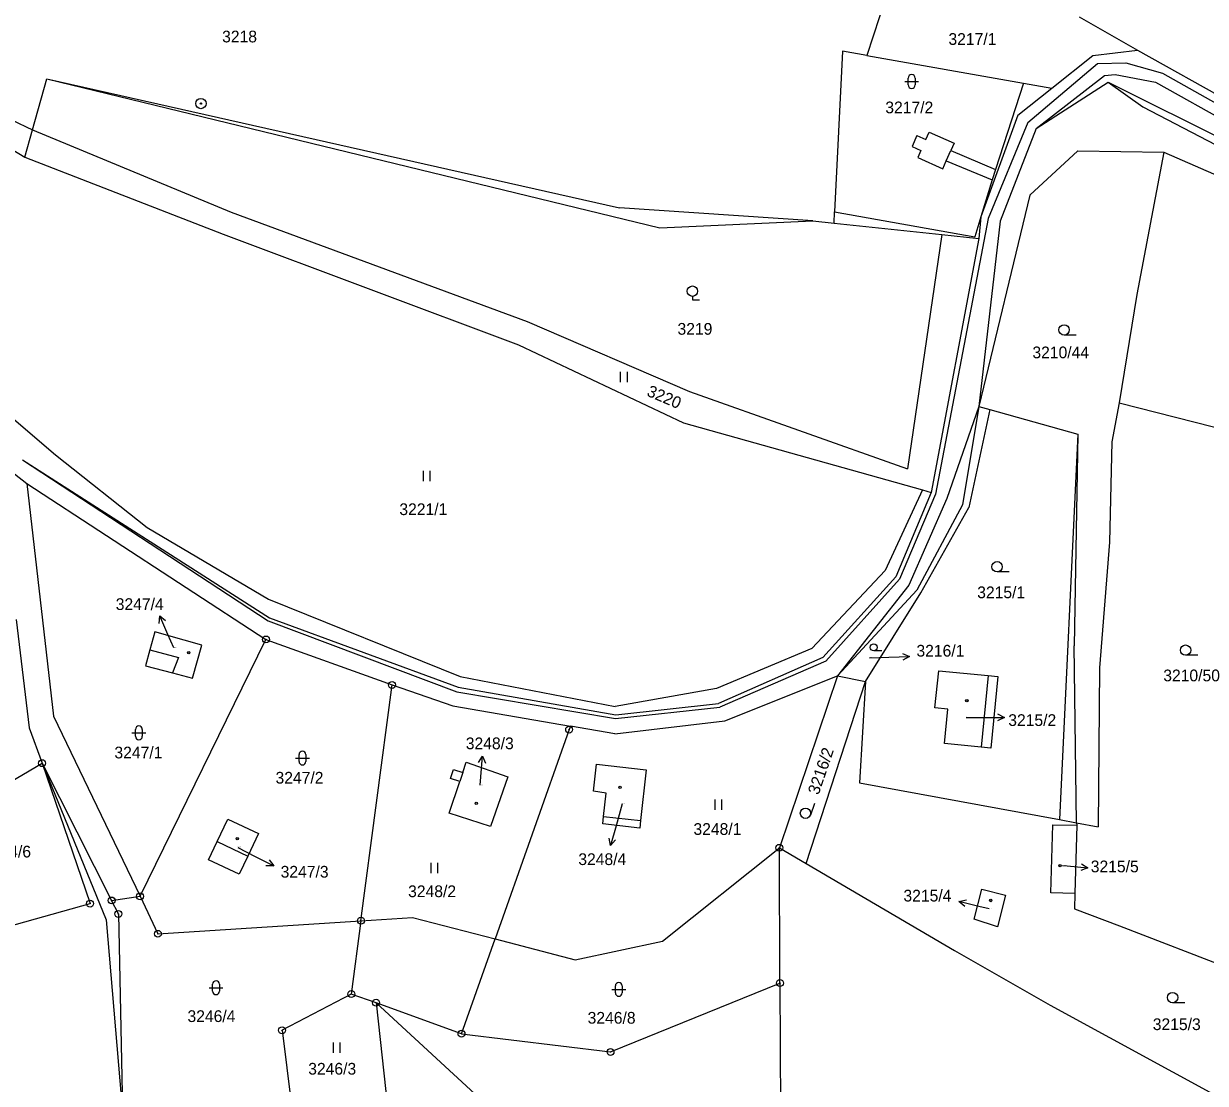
# Model space of a CAD drawing. Extents: x -593183 to -588034, y -1130415 to -1124994.
# Drawn here: x -592501.6 to -592330.3, y -1127991.1 to -1127837.6 of the extents above; entities that cross this region are included whole.
import ezdxf

# ---------------------------------------------------------------- set-up
doc = ezdxf.new("R2010")
doc.units = 0
for name, color, linetype in [('Vrstva 1', 7, 'Continuous'), ('Vrstva 16', 7, 'Continuous'), ('Vrstva 18', 7, 'Continuous'), ('Vrstva 19', 7, 'Continuous'), ('Vrstva 24', 7, 'Continuous'), ('Vrstva 25', 7, 'Continuous'), ('Vrstva 4', 7, 'Continuous')]:
    doc.layers.add(name, color=color, linetype=linetype)

msp = doc.modelspace()

# ---------------------------------------------------------------- linework, layer by layer
at = {"layer": 'Vrstva 1'}
for p, q in [((-592374.16, -1127826.25), (-592379.36, -1127842.19)), ((-592348.57, -1127836.62), (-592340.15, -1127841.43)), ((-592531.01, -1127839.01), (-592501.41, -1127856.93)), ((-592382.88, -1127841.57), (-592384.04, -1127864.87)), ((-592379.36, -1127842.19), (-592382.88, -1127841.57)), ((-592379.36, -1127842.19), (-592356.65, -1127846.23)), ((-592352.57, -1127846.95), (-592346.6, -1127842.21)), ((-592346.6, -1127842.21), (-592340.15, -1127841.43)), ((-592340.15, -1127841.43), (-592309.01, -1127858.86)), ((-592500.3, -1127852.98), (-592498.23, -1127845.57)), ((-592498.23, -1127845.57), (-592415.2, -1127864.27)), ((-592356.65, -1127846.23), (-592352.57, -1127846.95)), ((-592354.81, -1127852.8), (-592344.39, -1127846.05)), ((-592344.39, -1127846.05), (-592299.69, -1127868.38)), ((-592357.48, -1127850.85), (-592352.57, -1127846.95)), ((-592357.48, -1127850.85), (-592362.84, -1127865.57)), ((-592501.41, -1127856.93), (-592500.3, -1127852.98)), ((-592500.3, -1127852.98), (-592471.5, -1127864.9)), ((-592354.81, -1127852.8), (-592360.03, -1127866.2)), ((-592355.74, -1127862.44), (-592348.78, -1127856.04)), ((-592348.78, -1127856.04), (-592336.34, -1127856.19)), ((-592336.34, -1127856.19), (-592340.25, -1127876.82)), ((-592336.34, -1127856.19), (-592309.98, -1127867.78)), ((-592501.41, -1127856.93), (-592472.69, -1127868.08)), ((-592355.74, -1127862.44), (-592363.11, -1127893.06)), ((-592471.5, -1127864.9), (-592428.59, -1127880.73)), ((-592387.19, -1127866.17), (-592415.2, -1127864.27)), ((-592384.12, -1127866.5), (-592384.04, -1127864.87)), ((-592387.19, -1127866.17), (-592384.12, -1127866.5)), ((-592384.12, -1127866.5), (-592368.5, -1127868.16)), ((-592362.84, -1127865.57), (-592363.15, -1127868.73)), ((-592360.03, -1127866.2), (-592363.11, -1127893.06)), ((-592472.69, -1127868.08), (-592429.87, -1127884.14)), ((-592368.5, -1127868.16), (-592373.47, -1127902.11)), ((-592368.5, -1127868.16), (-592363.15, -1127868.73)), ((-592363.15, -1127868.73), (-592370.02, -1127905.5)), ((-592340.25, -1127876.82), (-592342.78, -1127892.52)), ((-592428.59, -1127880.73), (-592405.08, -1127890.88)), ((-592429.87, -1127884.14), (-592405.96, -1127895.4)), ((-592405.08, -1127890.88), (-592373.47, -1127902.11)), ((-592516.97, -1127891.93), (-592501.14, -1127904.21)), ((-592342.78, -1127892.52), (-592343.85, -1127898.17)), ((-592342.78, -1127892.52), (-592314.29, -1127899.78)), ((-592363.11, -1127893.06), (-592365.5, -1127907.3)), ((-592361.55, -1127893.5), (-592364.56, -1127907.68)), ((-592363.11, -1127893.06), (-592361.55, -1127893.5)), ((-592361.55, -1127893.5), (-592348.8, -1127897.07)), ((-592405.96, -1127895.4), (-592371.31, -1127905.14)), ((-592348.8, -1127897.07), (-592349.29, -1127927.72)), ((-592343.85, -1127898.17), (-592344.18, -1127912.71)), ((-592501.77, -1127900.77), (-592465.93, -1127923.67)), ((-592501.14, -1127904.21), (-592497.27, -1127937.94)), ((-592501.14, -1127904.21), (-592466.46, -1127926.81)), ((-592370.02, -1127905.5), (-592375.15, -1127917.75)), ((-592371.31, -1127905.14), (-592370.02, -1127905.5)), ((-592365.5, -1127907.3), (-592372.12, -1127919.68)), ((-592371.53, -1127920.06), (-592364.56, -1127907.68)), ((-592344.18, -1127912.71), (-592345.62, -1127930.94)), ((-592375.15, -1127917.75), (-592385.75, -1127929.41)), ((-592372.12, -1127919.68), (-592383.63, -1127932.08)), ((-592379.54, -1127932.92), (-592371.53, -1127920.06)), ((-592502.69, -1127923.91), (-592500.79, -1127939.63)), ((-592465.93, -1127923.67), (-592438.59, -1127933.73)), ((-592484.72, -1127964.02), (-592466.46, -1127926.81)), ((-592482.58, -1127925.69), (-592483.29, -1127928.3)), ((-592478.31, -1127926.9), (-592482.58, -1127925.69)), ((-592475.75, -1127927.62), (-592478.31, -1127926.9)), ((-592466.46, -1127926.81), (-592448.18, -1127933.39)), ((-592483.29, -1127928.3), (-592483.92, -1127930.61)), ((-592477.11, -1127932.43), (-592475.75, -1127927.62)), ((-592349, -1127953.36), (-592349.29, -1127927.72)), ((-592385.75, -1127929.41), (-592400.87, -1127936.07)), ((-592483.92, -1127930.61), (-592479.99, -1127931.66)), ((-592479.99, -1127931.66), (-592477.11, -1127932.43)), ((-592369.49, -1127936.69), (-592368.95, -1127931.34)), ((-592368.95, -1127931.34), (-592361.8, -1127932.05)), ((-592361.8, -1127932.05), (-592360.4, -1127932.19)), ((-592345.62, -1127930.94), (-592345.85, -1127953.94)), ((-592452.7, -1127967.55), (-592448.18, -1127933.39)), ((-592448.18, -1127933.39), (-592439.36, -1127936.43)), ((-592438.59, -1127933.73), (-592415.76, -1127937.75)), ((-592399.95, -1127938.59), (-592383.63, -1127932.08)), ((-592383.63, -1127932.08), (-592392.05, -1127956.99)), ((-592388.17, -1127959.27), (-592379.54, -1127932.92)), ((-592383.63, -1127932.08), (-592379.54, -1127932.92)), ((-592379.54, -1127932.92), (-592380.42, -1127947.56)), ((-592360.4, -1127932.19), (-592361.41, -1127942.56)), ((-592439.36, -1127936.43), (-592422.34, -1127939.36)), ((-592415.76, -1127937.75), (-592400.87, -1127936.07)), ((-592367.61, -1127936.89), (-592369.49, -1127936.69)), ((-592368.11, -1127941.89), (-592367.61, -1127936.89)), ((-592497.27, -1127937.94), (-592484.72, -1127964.02)), ((-592415.88, -1127940.48), (-592399.95, -1127938.59)), ((-592500.79, -1127939.63), (-592498.92, -1127944.73)), ((-592422.52, -1127939.86), (-592433.26, -1127970.18)), ((-592422.34, -1127939.36), (-592422.52, -1127939.86)), ((-592415.88, -1127940.48), (-592422.34, -1127939.36)), ((-592362.81, -1127942.42), (-592368.11, -1127941.89)), ((-592361.41, -1127942.56), (-592362.81, -1127942.42)), ((-592519.1, -1127956.63), (-592498.92, -1127944.73)), ((-592498.92, -1127944.73), (-592491.96, -1127965.07)), ((-592498.92, -1127944.73), (-592488.84, -1127964.62)), ((-592439.71, -1127946.96), (-592439.26, -1127945.63)), ((-592439.26, -1127945.63), (-592437.94, -1127946.08)), ((-592437.94, -1127946.08), (-592437.44, -1127944.6)), ((-592437.44, -1127944.6), (-592431.39, -1127946.73)), ((-592418.99, -1127948.79), (-592418.55, -1127944.89)), ((-592418.55, -1127944.89), (-592411.36, -1127945.71)), ((-592411.36, -1127945.71), (-592412.16, -1127953.03)), ((-592439.92, -1127951.98), (-592438.38, -1127947.4)), ((-592438.38, -1127947.4), (-592439.71, -1127946.96)), ((-592431.39, -1127946.73), (-592433.9, -1127953.88)), ((-592417.16, -1127949.08), (-592418.99, -1127948.79)), ((-592417.53, -1127952.44), (-592417.16, -1127949.08)), ((-592380.42, -1127947.56), (-592351.42, -1127952.91)), ((-592433.9, -1127953.88), (-592439.92, -1127951.98)), ((-592417.65, -1127953.54), (-592417.53, -1127952.44)), ((-592473.53, -1127956.09), (-592471.99, -1127952.83)), ((-592471.99, -1127952.83), (-592467.57, -1127954.92)), ((-592412.28, -1127954.13), (-592417.65, -1127953.54)), ((-592412.16, -1127953.03), (-592412.28, -1127954.13)), ((-592352.68, -1127963.52), (-592352.43, -1127953.64)), ((-592352.43, -1127953.64), (-592348.93, -1127953.73)), ((-592351.42, -1127952.91), (-592349, -1127953.36)), ((-592348.93, -1127953.73), (-592349.22, -1127963.62)), ((-592349, -1127953.36), (-592348.93, -1127953.73)), ((-592349, -1127953.36), (-592345.85, -1127953.94)), ((-592467.57, -1127954.92), (-592469.11, -1127958.18)), ((-592474.77, -1127958.71), (-592473.53, -1127956.09)), ((-592408.98, -1127970.54), (-592392.05, -1127956.99)), ((-592392.05, -1127956.99), (-592388.17, -1127959.27)), ((-592391.96, -1127976.59), (-592392.05, -1127956.99)), ((-592470.35, -1127960.8), (-592474.77, -1127958.71)), ((-592469.11, -1127958.18), (-592470.35, -1127960.8)), ((-592388.17, -1127959.27), (-592366.65, -1127971.89)), ((-592488.84, -1127964.62), (-592484.72, -1127964.02)), ((-592484.72, -1127964.02), (-592482.13, -1127969.45)), ((-592363.79, -1127967.35), (-592362.69, -1127962.98)), ((-592362.69, -1127962.98), (-592359.29, -1127963.84)), ((-592359.29, -1127963.84), (-592360.44, -1127968.44)), ((-592349.22, -1127963.62), (-592352.68, -1127963.52)), ((-592349.22, -1127963.62), (-592349.28, -1127965.83)), ((-592529.53, -1127975.52), (-592491.96, -1127965.07)), ((-592487.85, -1127966.57), (-592488.84, -1127964.62)), ((-592349.28, -1127965.83), (-592342.73, -1127968.29)), ((-592487.85, -1127966.57), (-592487.23, -1127997.07)), ((-592482.13, -1127969.45), (-592452.7, -1127967.55)), ((-592452.7, -1127967.55), (-592454.1, -1127978.18)), ((-592360.44, -1127968.44), (-592363.79, -1127967.35)), ((-592342.73, -1127968.29), (-592324.47, -1127975.33)), ((-592438.12, -1127983.92), (-592433.26, -1127970.18)), ((-592433.26, -1127970.18), (-592421.64, -1127973.2)), ((-592421.64, -1127973.2), (-592408.98, -1127970.54)), ((-592366.65, -1127971.89), (-592352.77, -1127979.81)), ((-592416.52, -1127986.56), (-592391.96, -1127976.59)), ((-592391.96, -1127976.59), (-592391.86, -1127998.06)), ((-592454.1, -1127978.18), (-592464.13, -1127983.42)), ((-592450.51, -1127979.43), (-592454.1, -1127978.18)), ((-592438.12, -1127983.92), (-592450.51, -1127979.43)), ((-592450.51, -1127979.43), (-592447.19, -1128009.56)), ((-592450.51, -1127979.43), (-592424.79, -1128003.14)), ((-592352.77, -1127979.81), (-592324.25, -1127995.36)), ((-592464.13, -1127983.42), (-592462.78, -1127994.34)), ((-592438.12, -1127983.92), (-592416.52, -1127986.56))]:
    msp.add_line(p, q, dxfattribs=at)
at = {"layer": 'Vrstva 16'}
for p, q in [((-592479.84, -1127928.02), (-592480.67, -1127926.11)), ((-592378.96, -1127929.47), (-592376.18, -1127929.38)), ((-592364.98, -1127938.09), (-592362.41, -1127938.09)), ((-592435.43, -1127947.93), (-592435.32, -1127946.69)), ((-592414.83, -1127950.63), (-592415.72, -1127953.79)), ((-592470.56, -1127956.93), (-592468.01, -1127958.24)), ((-592351, -1127959.56), (-592350.31, -1127959.62)), ((-592361.62, -1127965.85), (-592363.12, -1127965.48))]:
    msp.add_line(p, q, dxfattribs=at)
at = {"layer": 'Vrstva 24'}
for centre, radius in [((-592475.89, -1127849.17), 0.75), ((-592475.89, -1127849.17), 0.0903), ((-592466.46, -1127926.81), 0.5), ((-592466.46, -1127926.81), 0.0327), ((-592448.18, -1127933.39), 0.5), ((-592448.18, -1127933.39), 0.0327), ((-592422.52, -1127939.86), 0.5), ((-592422.52, -1127939.86), 0.0327), ((-592498.92, -1127944.73), 0.5), ((-592498.92, -1127944.73), 0.0327), ((-592392.05, -1127956.99), 0.5), ((-592392.05, -1127956.99), 0.0327), ((-592491.96, -1127965.07), 0.5), ((-592488.84, -1127964.62), 0.5), ((-592488.84, -1127964.62), 0.0327), ((-592484.72, -1127964.02), 0.5), ((-592484.72, -1127964.02), 0.0327), ((-592491.96, -1127965.07), 0.0327), ((-592487.85, -1127966.57), 0.5), ((-592487.85, -1127966.57), 0.0327), ((-592452.7, -1127967.55), 0.5), ((-592452.7, -1127967.55), 0.0327), ((-592482.13, -1127969.45), 0.5), ((-592482.13, -1127969.45), 0.0327), ((-592391.96, -1127976.59), 0.5), ((-592391.96, -1127976.59), 0.0327), ((-592454.1, -1127978.18), 0.5), ((-592454.1, -1127978.18), 0.0327), ((-592450.51, -1127979.43), 0.5), ((-592450.51, -1127979.43), 0.0327), ((-592464.13, -1127983.42), 0.5), ((-592464.13, -1127983.42), 0.0327), ((-592438.12, -1127983.92), 0.5), ((-592438.12, -1127983.92), 0.0327), ((-592416.52, -1127986.56), 0.5), ((-592416.52, -1127986.56), 0.0327)]:
    msp.add_circle(centre, radius, dxfattribs=at)
at = {"layer": 'Vrstva 25'}
for p, q in [((-592373.87, -1127845.97), (-592371.87, -1127845.97)), ((-592373.37, -1127846.47), (-592373.37, -1127845.47)), ((-592372.37, -1127845.47), (-592372.37, -1127846.47)), ((-592404.65, -1127877.1), (-592404.65, -1127877.6)), ((-592404.65, -1127877.6), (-592403.63, -1127877.6)), ((-592349.03, -1127882.71), (-592350.78, -1127882.71)), ((-592415.1, -1127888.05), (-592415.1, -1127889.55)), ((-592414.08, -1127889.55), (-592414.08, -1127888.05)), ((-592443.68, -1127902.36), (-592443.68, -1127903.86)), ((-592442.66, -1127903.86), (-592442.66, -1127902.36)), ((-592358.74, -1127917.02), (-592360.49, -1127917.02)), ((-592480.67, -1127926.11), (-592481.87, -1127923.36)), ((-592377.19, -1127928.45), (-592378.36, -1127928.45)), ((-592376.18, -1127929.38), (-592373.18, -1127929.29)), ((-592331.41, -1127929.1), (-592333.16, -1127929.1)), ((-592362.41, -1127938.09), (-592359.41, -1127938.09)), ((-592485.89, -1127940.34), (-592483.89, -1127940.34)), ((-592485.39, -1127940.84), (-592485.39, -1127939.84)), ((-592484.39, -1127939.84), (-592484.39, -1127940.84)), ((-592462.17, -1127943.99), (-592460.17, -1127943.99)), ((-592461.67, -1127944.49), (-592461.67, -1127943.49)), ((-592460.67, -1127943.49), (-592460.67, -1127944.49)), ((-592435.32, -1127946.69), (-592435.07, -1127943.7)), ((-592401.42, -1127949.97), (-592401.42, -1127951.47)), ((-592400.4, -1127951.47), (-592400.4, -1127949.97)), ((-592386.96, -1127950.59), (-592387.55, -1127952.24)), ((-592415.72, -1127953.79), (-592416.53, -1127956.68)), ((-592468.01, -1127958.24), (-592465.34, -1127959.61)), ((-592442.57, -1127959.15), (-592442.57, -1127960.65)), ((-592441.55, -1127960.65), (-592441.55, -1127959.15)), ((-592350.31, -1127959.62), (-592347.32, -1127959.88)), ((-592363.12, -1127965.48), (-592366.03, -1127964.77)), ((-592474.7, -1127977.26), (-592472.7, -1127977.26)), ((-592474.2, -1127977.76), (-592474.2, -1127976.76)), ((-592473.2, -1127976.76), (-592473.2, -1127977.76)), ((-592416.32, -1127977.5), (-592414.32, -1127977.5)), ((-592415.82, -1127978), (-592415.82, -1127977)), ((-592414.82, -1127977), (-592414.82, -1127978)), ((-592333.29, -1127979.44), (-592335.04, -1127979.44)), ((-592456.73, -1127985.18), (-592456.73, -1127986.68)), ((-592455.71, -1127986.68), (-592455.71, -1127985.18))]:
    msp.add_line(p, q, dxfattribs=at)
for points in [[(-592481.93, -1127924.48), (-592481.87, -1127923.36), (-592481.01, -1127924.08)], [(-592374.2, -1127928.82), (-592373.18, -1127929.29), (-592374.17, -1127929.82)], [(-592360.41, -1127937.59), (-592359.41, -1127938.09), (-592360.41, -1127938.59)], [(-592435.65, -1127944.65), (-592435.07, -1127943.7), (-592434.65, -1127944.74)], [(-592415.78, -1127955.85), (-592416.53, -1127956.68), (-592416.74, -1127955.58)], [(-592466, -1127958.71), (-592465.34, -1127959.61), (-592466.46, -1127959.6)], [(-592348.27, -1127959.3), (-592347.32, -1127959.88), (-592348.36, -1127960.29)], [(-592365.18, -1127965.49), (-592366.03, -1127964.77), (-592364.94, -1127964.52)]]:
    msp.add_lwpolyline(points, dxfattribs=at)
for centre, radius in [((-592404.65, -1127876.35), 0.75), ((-592350.78, -1127881.96), 0.75), ((-592360.49, -1127916.27), 0.75), ((-592477.66, -1127928.71), 0.175), ((-592477.66, -1127928.71), 0.15), ((-592378.36, -1127927.95), 0.503), ((-592333.16, -1127928.35), 0.75), ((-592364.87, -1127935.66), 0.175), ((-592364.87, -1127935.66), 0.15), ((-592415.14, -1127948.23), 0.175), ((-592415.14, -1127948.23), 0.15), ((-592435.98, -1127950.55), 0.175), ((-592435.98, -1127950.55), 0.15), ((-592388.26, -1127951.99), 0.75), ((-592470.63, -1127955.68), 0.175), ((-592470.63, -1127955.68), 0.15), ((-592351.35, -1127959.56), 0.175), ((-592351.35, -1127959.56), 0.15), ((-592361.4, -1127964.62), 0.175), ((-592361.4, -1127964.62), 0.15), ((-592335.04, -1127978.69), 0.75)]:
    msp.add_circle(centre, radius, dxfattribs=at)
for centre, start, end in [((-592372.87, -1127845.47), 90, 180), ((-592372.87, -1127845.47), 0, 90), ((-592372.87, -1127846.47), 180, 270), ((-592372.87, -1127846.47), 270, 0), ((-592484.89, -1127939.84), 90, 180), ((-592484.89, -1127939.84), 0, 90), ((-592484.89, -1127940.84), 180, 270), ((-592484.89, -1127940.84), 270, 0), ((-592461.17, -1127943.49), 90, 180), ((-592461.17, -1127943.49), 0, 90), ((-592461.17, -1127944.49), 180, 270), ((-592461.17, -1127944.49), 270, 0), ((-592473.7, -1127976.76), 90, 180), ((-592473.7, -1127976.76), 0, 90), ((-592415.32, -1127977), 90, 180), ((-592415.32, -1127977), 0, 90), ((-592473.7, -1127977.76), 180, 270), ((-592473.7, -1127977.76), 270, 0), ((-592415.32, -1127978), 180, 270), ((-592415.32, -1127978), 270, 0)]:
    msp.add_arc(centre, 0.5, start, end, dxfattribs=at)
at = {"layer": 'Vrstva 4'}
for p, q in [((-592531.34, -1127838.36), (-592500.3, -1127852.98)), ((-592356.03, -1127851.91), (-592345.94, -1127843.36)), ((-592345.94, -1127843.36), (-592341.82, -1127843.25)), ((-592341.82, -1127843.25), (-592336.51, -1127844.77)), ((-592498.23, -1127845.57), (-592409.39, -1127867.16)), ((-592356.65, -1127846.23), (-592360.7, -1127858.73)), ((-592354.81, -1127852.8), (-592344.94, -1127845.1)), ((-592344.94, -1127845.1), (-592343.38, -1127844.95)), ((-592344.39, -1127846.05), (-592339.36, -1127849.65)), ((-592343.38, -1127844.95), (-592337.54, -1127846.06)), ((-592337.54, -1127846.06), (-592299.23, -1127867.47)), ((-592336.51, -1127844.77), (-592298.57, -1127866.18)), ((-592339.36, -1127849.65), (-592300.46, -1127869.9)), ((-592356.03, -1127851.91), (-592361.78, -1127865.81)), ((-592372.1, -1127853.79), (-592372.82, -1127855.4)), ((-592372.1, -1127853.79), (-592370.81, -1127854.36)), ((-592370.81, -1127854.36), (-592370.35, -1127853.33)), ((-592370.35, -1127853.33), (-592366.73, -1127854.89)), ((-592366.73, -1127854.89), (-592367.2, -1127855.98)), ((-592372.82, -1127855.4), (-592371.52, -1127855.98)), ((-592371.52, -1127855.98), (-592371.98, -1127856.99)), ((-592367.85, -1127857.49), (-592367.2, -1127855.98)), ((-592367.2, -1127855.98), (-592360.7, -1127858.73)), ((-592371.98, -1127856.99), (-592368.33, -1127858.61)), ((-592368.33, -1127858.61), (-592367.85, -1127857.49)), ((-592367.85, -1127857.49), (-592361.21, -1127860.2)), ((-592360.7, -1127858.73), (-592361.21, -1127860.2)), ((-592361.21, -1127860.2), (-592362.84, -1127865.57)), ((-592384.04, -1127864.87), (-592363.7, -1127868.48)), ((-592409.39, -1127867.16), (-592387.19, -1127866.17)), ((-592361.78, -1127865.81), (-592369.41, -1127905.74)), ((-592362.84, -1127865.57), (-592363.7, -1127868.48)), ((-592506.29, -1127892.12), (-592496.97, -1127900.04)), ((-592363.11, -1127893.06), (-592367.76, -1127906.4)), ((-592348.8, -1127897.07), (-592351.42, -1127952.91)), ((-592501.77, -1127900.77), (-592466.14, -1127924.13)), ((-592496.97, -1127900.04), (-592483.67, -1127910.57)), ((-592371.31, -1127905.14), (-592376.7, -1127916.81)), ((-592369.41, -1127905.74), (-592374.64, -1127918.07)), ((-592367.76, -1127906.4), (-592373.29, -1127918.93)), ((-592483.67, -1127910.57), (-592466.1, -1127920.97)), ((-592376.7, -1127916.81), (-592387.36, -1127928.14)), ((-592374.64, -1127918.07), (-592385.33, -1127929.94)), ((-592373.29, -1127918.93), (-592383.63, -1127932.08)), ((-592466.1, -1127920.97), (-592438.32, -1127932.19)), ((-592466.14, -1127924.13), (-592438.78, -1127934.41)), ((-592483.29, -1127928.3), (-592479.16, -1127929.43)), ((-592387.36, -1127928.14), (-592401.17, -1127933.89)), ((-592479.16, -1127929.43), (-592479.99, -1127931.66)), ((-592385.33, -1127929.94), (-592400.67, -1127936.62)), ((-592361.8, -1127932.05), (-592362.81, -1127942.42)), ((-592438.32, -1127932.19), (-592415.86, -1127936.5)), ((-592438.78, -1127934.41), (-592415.78, -1127938.26)), ((-592401.17, -1127933.89), (-592415.86, -1127936.5)), ((-592415.78, -1127938.26), (-592400.67, -1127936.62)), ((-592498.92, -1127944.73), (-592489.65, -1127967.44)), ((-592437.94, -1127946.08), (-592438.38, -1127947.4)), ((-592417.53, -1127952.44), (-592412.16, -1127953.03)), ((-592473.53, -1127956.09), (-592469.11, -1127958.18)), ((-592489.65, -1127967.44), (-592487.42, -1127993.61)), ((-592452.7, -1127967.55), (-592445.24, -1127967.07)), ((-592445.24, -1127967.07), (-592433.26, -1127970.18))]:
    msp.add_line(p, q, dxfattribs=at)

# ---------------------------------------------------------------- texts
at = {"layer": 'Vrstva 16'}
for s, p in [('3247/4', (-592488.24, -1127922.54)), ('3216/1', (-592372.18, -1127929.29)), ('3215/2', (-592358.87, -1127939.34)), ('3248/3', (-592437.5, -1127942.71)), ('3244/6', (-592507.47, -1127958.39)), ('3248/4', (-592421.19, -1127959.49)), ('3215/5', (-592346.91, -1127960.54)), ('3247/3', (-592464.34, -1127961.31)), ('3215/4', (-592374.06, -1127964.77))]:
    msp.add_text(s, height=1.7, dxfattribs=at).set_placement(p)
at = {"layer": 'Vrstva 18'}
for s, height, p in [('3218', 1.7, (-592472.82, -1127840.31)), ('3217/1', 1.7, (-592367.54, -1127840.67)), ('3217/2', 1.7, (-592376.69, -1127850.58)), ('3219', 1.7, (-592406.81, -1127882.66)), ('3210/44', 1.7, (-592355.37, -1127886.07)), ('3221/1', 1.7, (-592447.13, -1127908.79)), ('3215/1', 1.7, (-592363.37, -1127920.83)), ('3216/1', 0.1, (-592378.96, -1127929.47)), ('3210/50', 1.7, (-592336.4, -1127932.87)), ('3247/1', 1.7, (-592488.43, -1127944.04)), ('3247/2', 1.7, (-592465.08, -1127947.69)), ('3248/1', 1.7, (-592404.5, -1127955.12)), ('3248/2', 1.7, (-592445.86, -1127964.14)), ('3246/4', 1.7, (-592477.84, -1127982.23)), ('3246/8', 1.7, (-592419.84, -1127982.47)), ('3215/3', 1.7, (-592337.92, -1127983.4)), ('3246/3', 1.7, (-592460.34, -1127989.85))]:
    msp.add_text(s, height=height, dxfattribs=at).set_placement(p)
for s, rotation, p in [('3220', 336.9107, (-592411.38, -1127891.46)), ('3216/2', 71.2193, (-592386.36, -1127949.42))]:
    msp.add_text(s, height=1.7, rotation=rotation, dxfattribs=at).set_placement(p)
at = {"layer": 'Vrstva 19'}
for s, p in [('3247/4', (-592479.84, -1127928.02)), ('3215/2', (-592364.98, -1127938.09)), ('3248/3', (-592435.43, -1127947.93)), ('3248/4', (-592414.83, -1127950.63)), ('3247/3', (-592470.56, -1127956.93)), ('3215/5', (-592351, -1127959.56)), ('3215/4', (-592361.62, -1127965.85))]:
    msp.add_text(s, height=0.1, dxfattribs=at).set_placement(p)

doc.saveas('drawing.dxf')
